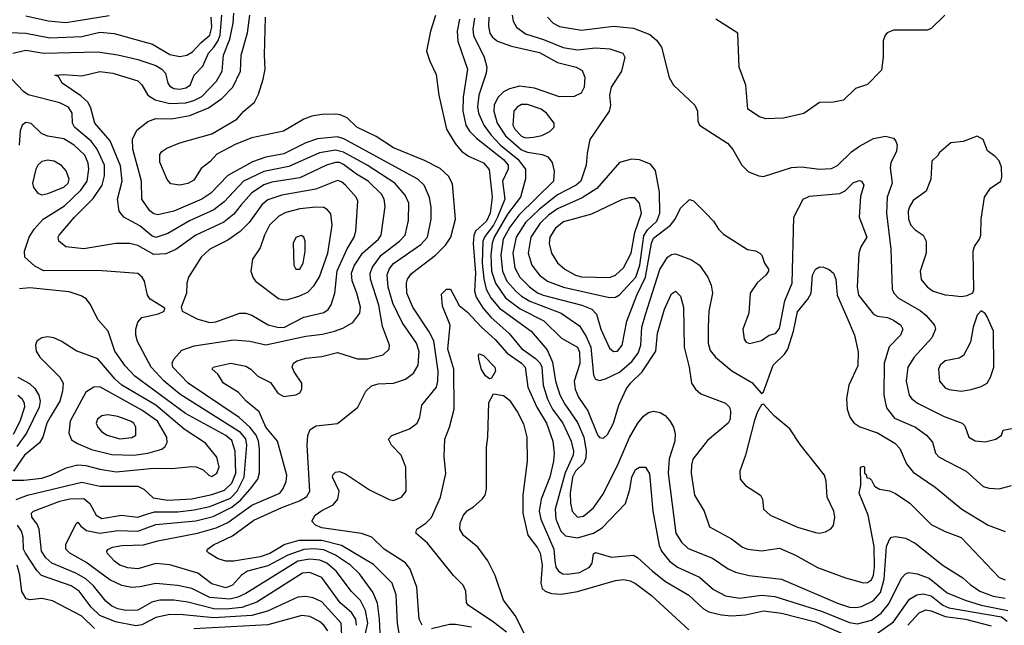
# Model space of a CAD drawing. Extents: x 997026 to 1115308, y 536381 to 619039.
# Tile 366 of 484: x 1045884 to 1050810, y 596025 to 599052. Entities that reach past the tile are written whole.
import ezdxf

# ---------------------------------------------------------------- set-up
doc = ezdxf.new("R2010")
doc.units = 0

msp = doc.modelspace()

# ---------------------------------------------------------------- linework, layer by layer
at = {"layer": '0CON20XD'}
for points in [[(1045835, 598988.7), (1045915, 598984), (1046035, 598961.3), (1046195, 598968.8), (1046285, 598989.8), (1046356.9, 598983.1), (1046549.4, 598929.4), (1046635, 598877.5), (1046685, 598868.9), (1046720.8, 598875), (1046748.7, 598891.3), (1046791.5, 598938.5), (1046835, 598974.7), (1046845.4, 599015), (1046842.3, 599065)], [(1045849.4, 598885), (1045915, 598899.8), (1046005, 598884.8), (1046275, 598891.1), (1046375, 598877.1), (1046475, 598853.1), (1046565, 598823.3), (1046594.6, 598805), (1046612.9, 598785), (1046625.5, 598735), (1046635, 598719.4), (1046655, 598708.9), (1046685, 598705.4), (1046715, 598711.5), (1046736.9, 598725), (1046757.8, 598775), (1046800.4, 598819.6), (1046829.2, 598885), (1046854.9, 598915.1), (1046876.2, 598945), (1046887.7, 598975), (1046894.9, 599074.9)], [(1045915, 599071), (1046026.4, 599046.4), (1046115, 599038.3), (1046332.7, 599072.7)], [(1047688.9, 595955), (1047684.5, 596055), (1047673.5, 596135), (1047651.1, 596191.1), (1047585, 596282.3), (1047538.8, 596325), (1047464.9, 596374.9), (1047405, 596402.4), (1047355, 596407.2), (1047305, 596403.9), (1047225.9, 596375), (1047125, 596322.8), (1047023.5, 596295), (1046994.1, 596275.9), (1046949.2, 596225), (1046915, 596212.6), (1046845, 596231.8), (1046775.6, 596285.6), (1046635, 596327.8), (1046565, 596334.6), (1046475, 596307.8), (1046425, 596312.8), (1046385.8, 596325), (1046358.9, 596345), (1046322.5, 596385), (1046319.5, 596395), (1046326, 596404), (1046348.6, 596415), (1046395, 596424.4), (1046503.1, 596426.9), (1046575, 596447.6), (1046774.3, 596485.7), (1046868, 596512), (1046925, 596538.1), (1047045, 596625.2), (1047185.4, 596685), (1047201.2, 596705), (1047217, 596743), (1047220, 596775), (1047174.7, 596944.7), (1047115, 597014.6), (1047081.6, 597091.6), (1047018.1, 597145), (1046978.2, 597188.2), (1046904.7, 597234.7), (1046875, 597280), (1046846.7, 597305), (1046852.5, 597315), (1046865, 597319.2), (1046940, 597335), (1047015, 597320.6), (1047040, 597305), (1047075, 597270), (1047138.3, 597238.3), (1047175.6, 597185.6), (1047205, 597169.2), (1047265, 597177.5), (1047285, 597186.7), (1047296.2, 597205), (1047296, 597235), (1047257.5, 597292.5), (1047247.1, 597315), (1047254, 597335), (1047273, 597347), (1047315, 597359.5), (1047395, 597369.2), (1047475, 597388.5), (1047575, 597356.4), (1047625, 597356.4), (1047703.1, 597376.9), (1047732.5, 597405), (1047734.3, 597425), (1047699.2, 597519.2), (1047681.6, 597625), (1047639, 597755), (1047637.7, 597785), (1047648.6, 597815), (1047691.9, 597875), (1047784.7, 597945), (1047812.8, 597975), (1047829.1, 598049.1), (1047830.3, 598135), (1047813.3, 598175), (1047761.8, 598235), (1047622, 598325), (1047505, 598390.4), (1047465, 598400.5), (1047383.5, 598386.5), (1047231.3, 598318.7), (1047105, 598292.9), (1047004.7, 598245), (1046908, 598142), (1046855, 598101.9), (1046733.5, 598046.5), (1046625, 597983.7), (1046565, 597962.9), (1046545, 597972.3), (1046485, 598021.9), (1046405.6, 598065), (1046381.1, 598095), (1046373.4, 598155), (1046397.7, 598245), (1046388.8, 598321.2), (1046336.2, 598446.2), (1046259.4, 598535), (1046240.3, 598610.3), (1046227.4, 598637.4), (1046190.7, 598670.7), (1046096.2, 598735), (1046078.3, 598768.3), (1046060, 598775), (1046105, 598778.8), (1046195, 598772.2), (1046285, 598793.8), (1046350, 598785), (1046475, 598746.7), (1046495, 598727.3), (1046525.6, 598675.6), (1046562.3, 598652.3), (1046635, 598632.6), (1046715, 598636.4), (1046755, 598647.5), (1046795, 598667.8), (1046869.3, 598745), (1046897.5, 598795), (1046904.3, 598875), (1046935.6, 598954.4), (1046952.7, 599035), (1046956, 599085)], [(1047784.8, 595974.8), (1047774.3, 596035), (1047767.4, 596177.4), (1047747.2, 596235), (1047655, 596329.5), (1047494, 596424), (1047395, 596448.1), (1047281.5, 596448.5), (1047210.6, 596429.4), (1047135, 596383.4), (1047087.1, 596367.1), (1046955.9, 596345.9), (1046915, 596345.5), (1046877.5, 596357.5), (1046830, 596385), (1046821.1, 596395), (1046823.3, 596405), (1046853.5, 596426.5), (1046948.1, 596471.9), (1047055, 596551), (1047195, 596614.1), (1047283.5, 596646.5), (1047320.9, 596669.1), (1047336.5, 596695), (1047321.7, 596925), (1047325.7, 596974.3), (1047336.9, 597003.1), (1047367.9, 597022.1), (1047475, 597034), (1047575.4, 597115), (1047615.3, 597194.7), (1047645, 597221.8), (1047678.4, 597231.6), (1047755, 597234.7), (1047815, 597255.4), (1047855, 597285.6), (1047877.3, 597325), (1047883.1, 597393.1), (1047868.9, 597435), (1047798.5, 597538.5), (1047751.5, 597635), (1047727.8, 597715), (1047723, 597777), (1047732.6, 597805), (1047755, 597833.7), (1047891.1, 597928.9), (1047924.2, 597965), (1047942.5, 598055), (1047942.5, 598115), (1047935, 598163.8), (1047907.3, 598225), (1047875.7, 598255.7), (1047505.9, 598455.9), (1047475, 598466.7), (1047373.7, 598456.3), (1047315, 598436.5), (1047205, 598381.5), (1047115, 598364.8), (1047048.6, 598341.4), (1046926, 598274), (1046840.3, 598185), (1046796.2, 598155), (1046654.7, 598094.7), (1046575, 598076.4), (1046555, 598081.2), (1046535, 598096.7), (1046495.3, 598155), (1046492.9, 598245), (1046450.2, 598405), (1046448.7, 598455), (1046469.9, 598500.1), (1046526.1, 598543.9), (1046565, 598557.4), (1046643.5, 598556.5), (1046735, 598572.4), (1046828.3, 598611.7), (1046895, 598657.4), (1046950, 598715), (1046988.1, 598795), (1046992.5, 598875), (1047024.2, 598985.8), (1047035.2, 599075.2)], [(1047897.8, 596025), (1047882.9, 596055), (1047870.4, 596215), (1047838.2, 596305), (1047815, 596336.5), (1047706.9, 596405), (1047646.1, 596466.1), (1047595, 596484.4), (1047395, 596512.3), (1047363.8, 596525), (1047346.2, 596545), (1047362.5, 596575), (1047395, 596599.1), (1047453, 596627), (1047475.8, 596655), (1047482.5, 596695), (1047449.2, 596765), (1047451.7, 596778.3), (1047465, 596791.2), (1047485, 596794), (1047515, 596782), (1047635, 596702), (1047733.2, 596653.2), (1047755, 596648), (1047793.8, 596665), (1047818, 596695), (1047815.8, 596815), (1047791.9, 596875), (1047745, 596926), (1047728.8, 596955), (1047745.6, 596974.4), (1047835, 597006.4), (1047873.3, 597035), (1047885.4, 597064.6), (1047895.5, 597125), (1047968.9, 597215), (1047976.7, 597245), (1047978.1, 597295), (1047956.2, 597446.2), (1047932.6, 597492.6), (1047851.1, 597615), (1047821.1, 597685), (1047819.3, 597735), (1047824.7, 597755.3), (1047845, 597783.6), (1047964.4, 597875.6), (1048014.4, 597925.6), (1048040.9, 597965), (1048063.8, 598055), (1048049.1, 598230.9), (1048029.3, 598269.3), (1047988.2, 598308.2), (1047909.1, 598349.1), (1047755, 598412.4), (1047668, 598468), (1047571.4, 598515), (1047522.2, 598562.2), (1047487.3, 598577.3), (1047465, 598580), (1047395, 598578.9), (1047345, 598569.2), (1047305, 598554.2), (1047203.8, 598495), (1047045, 598460.8), (1046965, 598430), (1046870.4, 598379.6), (1046835, 598342), (1046791.7, 598308.3), (1046755, 598250.8), (1046725, 598233.1), (1046685, 598225.5), (1046641.1, 598231.1), (1046622.8, 598252.8), (1046585, 598340), (1046585, 598377.5), (1046596.1, 598393.9), (1046620.3, 598409.7), (1046685, 598436.7), (1046845, 598480.8), (1046970, 598555), (1047006.2, 598595), (1047059.7, 598640.3), (1047079.6, 598680.4), (1047102.7, 598755), (1047112.5, 598805), (1047108.2, 598875), (1047113.2, 599065)], [(1047965, 599072.5), (1047939.2, 598995), (1047920, 598895), (1047936, 598845), (1047968.3, 598778.3), (1047981.1, 598675), (1048020, 598505), (1048063.4, 598433.4), (1048094.4, 598395), (1048130.2, 598370.2), (1048205, 598337.1), (1048233.7, 598303.7), (1048247.3, 598165), (1048237.4, 598085), (1048219.3, 598045), (1048165.4, 597994.6), (1048156.7, 597973.3), (1048153.6, 597933.6), (1048164.7, 597785), (1048159.7, 597695), (1048167.8, 597665), (1048201.1, 597611.1), (1048240.7, 597565), (1048332.9, 597482.9), (1048395, 597408.2), (1048465, 597358.5), (1048487.7, 597335), (1048496.4, 597315), (1048503.4, 597225), (1048525.5, 597155), (1048550.2, 597105), (1048601, 597035), (1048642.6, 596945), (1048654.8, 596895), (1048653.9, 596875), (1048612.8, 596787.2), (1048562.8, 596605), (1048566.8, 596555), (1048591.6, 596495), (1048615, 596471.6), (1048675, 596462.4), (1048755, 596486.3), (1048798, 596512), (1048915.4, 596634.6), (1048936.7, 596703.3), (1048946.2, 596765), (1048965, 596804.2), (1048985, 596816), (1049015, 596816.2), (1049035, 596782.5), (1049051.1, 596595), (1049083.2, 596423.2), (1049094.6, 596395), (1049135.2, 596345.2), (1049174.8, 596314.8), (1049284.8, 596264.8), (1049355, 596204.6), (1049415, 596172.9), (1049485, 596161.1), (1049595, 596174.8), (1049661.5, 596168.5), (1049895, 596095.2), (1050035, 596039.8), (1050075, 596031.9), (1050145, 596050), (1050194, 596086), (1050230.1, 596129.9), (1050297.8, 596262.2), (1050315, 596281.5), (1050331.7, 596288.3), (1050375, 596282.9), (1050435, 596260.7), (1050525, 596187.6), (1050615, 596150.8), (1050695, 596125.1), (1050828.2, 596098.2)], [(1048084.4, 599055), (1048072.8, 598995), (1048077, 598945), (1048124.7, 598805), (1048102.2, 598665), (1048102, 598595), (1048116.6, 598525), (1048135.1, 598495.1), (1048169.4, 598459.4), (1048305, 598353.2), (1048327.9, 598325), (1048327.6, 598305), (1048299.8, 598245), (1048311.6, 598155), (1048274.8, 598065.2), (1048255.1, 598024.9), (1048210.9, 597969.1), (1048201.6, 597945), (1048198, 597835), (1048206, 597756), (1048218.2, 597705), (1048241.9, 597661.9), (1048285, 597609.6), (1048442.7, 597495), (1048522.7, 597402.7), (1048550.1, 597340.1), (1048564.2, 597245), (1048586.4, 597176.4), (1048610.7, 597130.7), (1048675, 597038.7), (1048706.6, 596965), (1048717.7, 596897.7), (1048717.3, 596862.7), (1048706.4, 596835), (1048665.4, 596795), (1048649.5, 596765), (1048638.5, 596685), (1048640.2, 596635), (1048648, 596595), (1048675, 596564.7), (1048705, 596570), (1048755, 596612.3), (1048801.9, 596678.1), (1048875, 596823.5), (1048935.5, 596964.5), (1048976.7, 597035), (1049005, 597070), (1049030.5, 597089.5), (1049055, 597095.3), (1049088.9, 597088.9), (1049113.6, 597073.6), (1049136.5, 597046.5), (1049154.5, 597015), (1049163.3, 596983.3), (1049161.6, 596945), (1049133.2, 596856.8), (1049129.1, 596785), (1049167.4, 596485), (1049195, 596440.8), (1049229.2, 596409.2), (1049349.7, 596360.3), (1049427.9, 596307.9), (1049465, 596290.3), (1049533.4, 596273.4), (1049695, 596255.3), (1049975, 596135.7), (1050035, 596116.1), (1050066.7, 596113.3), (1050095, 596119.3), (1050153.3, 596146.7), (1050190.8, 596189.2), (1050209.7, 596255), (1050220.9, 596419.1), (1050235.6, 596454.4), (1050245.3, 596464.7), (1050265, 596468.9), (1050315, 596460), (1050364.5, 596435), (1050505, 596324.6), (1050602.8, 596262.8), (1050639.6, 596229.6)], [(1048159.5, 599060.5), (1048151.1, 599005), (1048153.9, 598973.9), (1048207.3, 598865), (1048221.5, 598815), (1048217.5, 598785), (1048181.1, 598675), (1048174.2, 598615.8), (1048178.8, 598585), (1048205.6, 598525), (1048243.8, 598475), (1048289.6, 598425), (1048375.9, 598355), (1048415.4, 598305), (1048414, 598256), (1048389.8, 598165), (1048325, 598079.8), (1048257.5, 597965), (1048247.8, 597935), (1048241.3, 597875), (1048245.1, 597795), (1048264.7, 597734.7), (1048315, 597662.3), (1048387.5, 597607.5), (1048506.9, 597546.9), (1048595, 597460), (1048675.2, 597415), (1048685, 597390), (1048685.8, 597334.2), (1048658.1, 597245), (1048662.5, 597205), (1048680.3, 597165), (1048726.8, 597096.8), (1048775, 596977.5), (1048785, 596964.2), (1048805, 596960), (1048825, 596978), (1048855.5, 597035), (1048881.2, 597125), (1048918.2, 597205), (1048940, 597235), (1048998.8, 597291.2), (1049066.4, 597395), (1049075.5, 597485.5), (1049110.3, 597605), (1049145, 597682.5), (1049165.5, 597695.5), (1049189.8, 597669.8), (1049205.4, 597615.4), (1049209.1, 597415), (1049234.3, 597315), (1049245.6, 597235), (1049264.6, 597204.6), (1049291.7, 597181.7), (1049416, 597135), (1049435.5, 597115.5), (1049440, 597095), (1049438.6, 597055), (1049428.6, 597035), (1049325, 596949.4), (1049252.5, 596855), (1049244.7, 596825.3), (1049243.8, 596785), (1049259.4, 596675), (1049308.6, 596595), (1049335, 596516.7), (1049445, 596456.7), (1049500, 596415), (1049527.5, 596405), (1049595, 596397.3), (1049685, 596410), (1049765, 596375.5), (1049875, 596314.5), (1050015, 596261.9), (1050105, 596236.7), (1050125, 596238.5), (1050145, 596251.9), (1050155, 596276.2), (1050160, 596315), (1050158.5, 596418.5), (1050129.2, 596575), (1050083.8, 596685), (1050092.5, 596725), (1050090, 596815), (1050105, 596820), (1050110, 596815), (1050110, 596785), (1050118.3, 596778.3), (1050121.7, 596761.7), (1050135, 596760), (1050145, 596750), (1050160.7, 596720.7), (1050185.9, 596705.9), (1050235, 596697.8), (1050265, 596684.4), (1050337.1, 596635), (1050445, 596529.5), (1050514, 596494), (1050593.8, 596463.8), (1050785, 596264.5), (1050815, 596252.1)], [(1048231.3, 599065), (1048229.1, 599019.1), (1048237.1, 598985), (1048248.9, 598965), (1048275.2, 598945.2), (1048345, 598919.8), (1048485, 598887.6), (1048575, 598837.5), (1048667.5, 598815), (1048698.7, 598798.7), (1048712, 598765), (1048708.1, 598715), (1048693.8, 598685), (1048658.9, 598668.9), (1048585, 598666.3), (1048460.5, 598710.5), (1048385, 598719.4), (1048335, 598706.8), (1048305, 598692.2), (1048276.8, 598663.2), (1048258.4, 598625), (1048255.7, 598595), (1048273.4, 598535), (1048315, 598471.7), (1048395, 598401), (1048425, 598390.2), (1048498.3, 598378.3), (1048526.4, 598366.4), (1048548.7, 598338.7), (1048558.8, 598295), (1048555.3, 598245), (1048381.4, 598075), (1048336.9, 598015), (1048302.8, 597955), (1048291.8, 597875), (1048299.9, 597795), (1048322.1, 597745), (1048365.7, 597695.7), (1048395, 597669.5), (1048435.7, 597645.7), (1048593.6, 597585), (1048685, 597522.4), (1048718.8, 597468.8), (1048740.9, 597415), (1048755.7, 597275.7), (1048765, 597255.7), (1048785, 597248.5), (1048815, 597256.7), (1048885, 597290.2), (1048946.4, 597343.6), (1048977.7, 597385), (1048991.1, 597425), (1048997.4, 597515), (1049015, 597578.9), (1049086.9, 597803.1), (1049125, 597864.6), (1049145, 597878.8), (1049165, 597882.1), (1049245, 597851.1), (1049284.8, 597824.8), (1049327.3, 597765), (1049342.9, 597725), (1049349.6, 597685), (1049331.5, 597595), (1049327.8, 597515), (1049329.1, 597435), (1049339.4, 597399.4), (1049365.2, 597365.2), (1049447.6, 597297.6), (1049547.8, 597237.8), (1049595, 597183.8), (1049605, 597191.2), (1049654.3, 597325), (1049710.2, 597379.8), (1049727.5, 597405), (1049755.1, 597494.9), (1049775, 597591.5), (1049828, 597655), (1049843.3, 597685), (1049851, 597775), (1049865, 597805.9), (1049885, 597817.4), (1049905, 597815.8), (1049933.7, 597803.7), (1049956.2, 597785), (1049967.6, 597755), (1049973.6, 597675), (1050021.8, 597565), (1050061.1, 597475), (1050078.9, 597391.1), (1050077.3, 597322.7), (1050031.5, 597225), (1050021.1, 597158.9), (1050023.5, 597105), (1050037.5, 597065), (1050057.1, 597037.1), (1050087.2, 597017.2), (1050175, 596986.8), (1050262.7, 596935), (1050288.1, 596908.1), (1050321.3, 596831.3), (1050355, 596789.6), (1050465, 596716.2), (1050596.9, 596605), (1050729.2, 596525), (1050815, 596493.1)], [(1048348.8, 599075), (1048352.9, 599045), (1048369.5, 599015), (1048415, 598981.2), (1048505, 598953), (1048602.8, 598912.8), (1048675, 598901.9), (1048765, 598910.7), (1048836.8, 598906.8), (1048901.2, 598885), (1048912.5, 598865), (1048895.6, 598795), (1048842.9, 598715), (1048835.5, 598675), (1048840.5, 598625), (1048833.5, 598595), (1048737.1, 598452.9), (1048722.5, 598385), (1048717.8, 598325), (1048691.6, 598245), (1048668.9, 598225), (1048574, 598176), (1048484.2, 598105.8), (1048415, 598038.5), (1048367.7, 597965), (1048351.8, 597885), (1048362, 597812), (1048385.6, 597765), (1048435, 597716.9), (1048475, 597687.5), (1048503.6, 597675), (1048695.9, 597625.9), (1048746.2, 597605), (1048769.6, 597579.6), (1048791.5, 597505), (1048835, 597410), (1048855, 597393.8), (1048875, 597395.5), (1048898.9, 597425), (1048920.9, 597545), (1048972.4, 597675), (1049015.7, 597764.3), (1049044.6, 597935.4), (1049055, 597959.7), (1049140, 598025), (1049163.6, 598055), (1049190.8, 598109.2), (1049235, 598152.5), (1049255, 598146.7), (1049315, 598086.7), (1049354.5, 598044.5), (1049380, 598005), (1049405, 597980), (1049525, 597904), (1049565, 597896), (1049586.7, 597885), (1049596.7, 597875), (1049610, 597835), (1049630, 597805), (1049630, 597795), (1049616.7, 597775), (1049573, 597737), (1049538.1, 597685), (1049531.4, 597585), (1049502, 597505), (1049508, 597455), (1049519.5, 597439.5), (1049535, 597434), (1049595, 597448.8), (1049634.4, 597475.6), (1049665, 597483.1), (1049685, 597509.2), (1049712.4, 597647.6), (1049749.2, 597735), (1049758, 598065), (1049804, 598155), (1049835, 598169.4), (1049987.2, 598182.8), (1050013.6, 598196.4), (1050055, 598237.5), (1050085, 598248), (1050095.8, 598245.8), (1050108, 598225), (1050091.1, 598168.9), (1050084.4, 598064.4), (1050122.5, 597965), (1050092.8, 597917.2), (1050082.5, 597885), (1050074.6, 597715), (1050080.8, 597675), (1050155, 597580.5), (1050175, 597570), (1050225, 597562.9), (1050255, 597550.8), (1050291.9, 597525), (1050303.1, 597505), (1050290, 597475), (1050233.6, 597416.4), (1050209.6, 597335), (1050207.9, 597175), (1050221.3, 597111.3), (1050260.4, 597060.4), (1050366.1, 597016.1), (1050420.5, 596975), (1050450.3, 596940.3), (1050466, 596885), (1050484, 596865), (1050620, 596795), (1050705, 596719.4), (1050735, 596710), (1050785, 596707.1), (1050846.8, 596723.2)], [(1048525.4, 599065), (1048553.6, 599035), (1048585, 599018.2), (1048695, 599000.3), (1048855, 599020), (1048955, 599009.8), (1049037.5, 598977.5), (1049070.5, 598950.5), (1049095.6, 598914.4), (1049132.8, 598762.8), (1049155.5, 598725.5), (1049261.4, 598625), (1049275.8, 598595), (1049277.5, 598545), (1049285.7, 598525), (1049425, 598434.5), (1049452.6, 598402.6), (1049496.7, 598325), (1049530.9, 598290.9), (1049581.5, 598271.5), (1049605, 598268.8), (1049745.9, 598314.1), (1049795, 598315.9), (1049885, 598304.2), (1049945, 598308.9), (1049975, 598323.4), (1050045, 598391.6), (1050085, 598419.1), (1050155, 598457.5), (1050215, 598470.3), (1050255, 598459.2), (1050267.9, 598445), (1050274.7, 598425), (1050270.8, 598395), (1050242.6, 598337.4), (1050238.3, 598311.7), (1050249.1, 598235), (1050224.8, 598165), (1050220.2, 598085), (1050242.8, 597905), (1050249.7, 597705), (1050257.8, 597685), (1050280.6, 597660.6), (1050388.5, 597598.5), (1050417.1, 597575), (1050461.5, 597525), (1050465.5, 597505), (1050447.4, 597462.6), (1050358.5, 597365), (1050328, 597315), (1050318.6, 597245), (1050334.8, 597174.8), (1050346.9, 597156.9), (1050375.7, 597135), (1050509.5, 597069.5), (1050600, 597035), (1050612.7, 597022.7), (1050632.5, 596965), (1050665, 596946.9), (1050715, 596941.5), (1050767.5, 596955), (1050796.7, 596975), (1050805, 597000), (1050865, 597012)], [(1050512.5, 599075), (1050445, 599007.5), (1050425, 599000), (1050255, 599000), (1050224.1, 598985.9), (1050213.3, 598975), (1050203.9, 598946.1), (1050203.3, 598865), (1050195, 598800), (1050125, 598727.5), (1050065, 598707.5), (1050005, 598650), (1049955, 598640), (1049885, 598637.5), (1049807.3, 598582.7), (1049705, 598560), (1049616.4, 598556.4), (1049585, 598566.2), (1049526.7, 598605), (1049516.7, 598725), (1049483.8, 598815), (1049477.5, 598985), (1049367.5, 599055)], [(1046993, 598127), (1046955, 598080.3), (1046905, 598040.7), (1046765, 597974.8), (1046665, 597904.2), (1046615, 597882.3), (1046555, 597878.9), (1046475, 597924.1), (1046435, 597932.7), (1046365, 597932.7), (1046205, 597906.3), (1046115, 597916.9), (1046079.6, 597945), (1046076.9, 597965), (1046081.8, 597975), (1046158.2, 598065), (1046251.6, 598158.4), (1046297.6, 598225), (1046307.9, 598272.1), (1046308.3, 598325), (1046272.3, 598405), (1046242.5, 598445), (1046158.4, 598515), (1046149.2, 598535), (1046147.5, 598585), (1046128, 598615), (1046085, 598636.7), (1045927, 598677), (1045902.8, 598692.8), (1045844.8, 598754.8)], [(1048415, 598462.3), (1048455, 598464.3), (1048497.1, 598472.9), (1048536.8, 598493.2), (1048558.9, 598515), (1048558.9, 598535), (1048520.5, 598585), (1048493.3, 598605), (1048425, 598628.2), (1048395, 598628.2), (1048372.5, 598615), (1048357.1, 598595), (1048351.5, 598525), (1048361.7, 598505), (1048395, 598469.8), (1048415, 598462.3)], [(1047568.8, 596025), (1047566.5, 596055), (1047545, 596088.8), (1047487.4, 596137.4), (1047395, 596264.7), (1047335, 596289.7), (1047298.6, 596285), (1047069.9, 596140.1), (1046996.1, 596113.9), (1046915.8, 596105.8), (1046855, 596108), (1046725, 596140.5), (1046655, 596150.4), (1046585, 596150.4), (1046545, 596140), (1046475, 596100), (1046415, 596099.5), (1046375, 596107.2), (1046345, 596121), (1046315.4, 596145), (1046252.8, 596222.8), (1046215, 596257.1), (1046165.4, 596285), (1046045, 596335.8), (1046015, 596362.8), (1045993, 596395), (1045981.1, 596505), (1045970.9, 596530.9), (1045945.6, 596565), (1045942.9, 596585), (1045954, 596595), (1046085, 596645.2), (1046135, 596657.5), (1046205, 596658.7), (1046234.6, 596634.6), (1046267.6, 596575), (1046295, 596559.1), (1046394.2, 596575.8), (1046475, 596564.8), (1046525, 596582.4), (1046558.6, 596591.4), (1046675, 596592), (1046757.6, 596602.4), (1046835, 596619.6), (1046939.2, 596660.8), (1046971.9, 596695), (1047007.2, 596765), (1047020.5, 596925), (1047016.4, 596956.4), (1046988.5, 596988.5), (1046685, 597180.8), (1046606.7, 597245), (1046542, 597315), (1046472.9, 597442.9), (1046464.7, 597474.7), (1046465.4, 597505), (1046475, 597540), (1046495, 597564.2), (1046578.9, 597581.1), (1046607.5, 597595), (1046610.7, 597610.7), (1046536.2, 597655), (1046524.2, 597675), (1046509.2, 597745), (1046497.5, 597765), (1046475, 597783.1), (1046275, 597799.1), (1046005, 597797.2), (1045959.3, 597819.3), (1045909.4, 597865), (1045907.5, 597895), (1045932.1, 597965), (1045956.2, 598005), (1046002.1, 598055), (1046108, 598122), (1046190.4, 598199.6), (1046222.3, 598245), (1046230.6, 598305), (1046227.5, 598335), (1046209.6, 598375), (1046157.3, 598425), (1046105, 598456.7), (1046025, 598470), (1045995, 598480.9), (1045942.4, 598532.4), (1045915, 598538.5), (1045895.9, 598524.1), (1045887.3, 598497.3), (1045880.8, 598425)], [(1050595, 597669.2), (1050625, 597673.8), (1050653, 597687), (1050658.3, 597701.7), (1050654.3, 597895.7), (1050660.9, 597919.1), (1050685.8, 597955), (1050692.5, 597975), (1050694.3, 598055), (1050711.5, 598165), (1050740.4, 598209.6), (1050793.3, 598245), (1050797.3, 598265), (1050796, 598315), (1050785, 598346.2), (1050765, 598368.8), (1050726.1, 598396.1), (1050705, 598452.5), (1050675, 598470), (1050605, 598443.3), (1050543, 598437), (1050483.6, 598386.4), (1050480, 598375), (1050447.5, 598345), (1050442, 598255), (1050418.8, 598195), (1050355, 598148), (1050335, 598116.2), (1050329.5, 598095), (1050330, 598055), (1050342.5, 598025), (1050365, 598001.4), (1050404, 597975), (1050420, 597945), (1050418.8, 597885), (1050388.6, 597795), (1050393.6, 597753.6), (1050425, 597716), (1050453.8, 597695), (1050515, 597676.7), (1050553.2, 597673.2), (1050595, 597669.2)], [(1045995, 598176.5), (1046025, 598182.5), (1046105, 598215.3), (1046126.9, 598235), (1046131.9, 598255), (1046116.2, 598296.2), (1046093.6, 598323.6), (1046056, 598345), (1046025, 598350.4), (1045995, 598343.1), (1045975.7, 598324.3), (1045965.3, 598304.7), (1045947.9, 598235), (1045953.2, 598213.2), (1045975, 598184.3), (1045995, 598176.5)], [(1048835, 597663.8), (1048865, 597664.7), (1048885, 597677.2), (1048966.5, 597765), (1048986.4, 597825), (1049007.5, 597972.5), (1049025, 598001.4), (1049072.3, 598045), (1049087, 598085), (1049085, 598190), (1049065, 598298.8), (1049039.8, 598329.8), (1048985, 598352.2), (1048945, 598355.5), (1048885, 598337.5), (1048772.4, 598207.6), (1048699, 598161), (1048575, 598106.8), (1048529.6, 598075), (1048487.8, 598035), (1048441.3, 597965), (1048427.7, 597885), (1048447.2, 597825), (1048485.2, 597775.2), (1048525.5, 597745.5), (1048605, 597715.9), (1048835, 597663.8)], [(1047600.5, 595925), (1047625.9, 596035), (1047615, 596098.5), (1047589.2, 596149.2), (1047543.9, 596193.9), (1047466.7, 596295), (1047420.5, 596335), (1047385, 596350.1), (1047336.3, 596356.3), (1047275, 596345.7), (1047015, 596183.3), (1046975.1, 596164.9), (1046935, 596155.4), (1046835, 596163.5), (1046745, 596208.3), (1046674.5, 596224.5), (1046565, 596233.9), (1046485, 596216.8), (1046445, 596214.7), (1046395, 596224.7), (1046335, 596252.6), (1046215, 596339.8), (1046134.6, 596385), (1046114.6, 596405), (1046115, 596428.8), (1046165, 596530), (1046175, 596540), (1046190, 596520), (1046218.7, 596498.7), (1046284.8, 596484.8), (1046375, 596498.8), (1046475, 596495.5), (1046565, 596528.4), (1046765, 596546.4), (1046851.5, 596568.5), (1046945, 596614.9), (1046989.6, 596650.4), (1047037.1, 596705), (1047075.3, 596755), (1047083.4, 596786.6), (1047083.3, 596906.7), (1047079, 596945), (1047068.1, 596975), (1047035.9, 597015.9), (1046983, 597063), (1046727.6, 597235), (1046650.9, 597315), (1046647.3, 597335), (1046655, 597355.7), (1046695, 597400.9), (1046757.7, 597422.3), (1046955, 597451.5), (1047034.8, 597444.8), (1047115, 597426.2), (1047315, 597470.8), (1047399.3, 597480.7), (1047460, 597495), (1047500.6, 597509.4), (1047551.1, 597538.9), (1047585.9, 597585), (1047589.2, 597615), (1047571.7, 597685), (1047547.1, 597747.1), (1047544.4, 597785), (1047558.1, 597821.9), (1047600, 597885), (1047679.4, 597955), (1047692.8, 597975), (1047712.4, 598117.6), (1047708.4, 598155), (1047695, 598180.8), (1047628, 598245), (1047569.3, 598279.3), (1047505, 598327.8), (1047485, 598337.5), (1047465, 598338.6), (1047418.5, 598325), (1047285, 598262), (1047145, 598239.3), (1047105, 598227.1), (1047044.2, 598185), (1046993, 598127)], [(1047205, 597514.3), (1047305, 597565.9), (1047405, 597588), (1047427.1, 597602.9), (1047442.8, 597627.2), (1047460.3, 597685), (1047472.9, 597797.1), (1047523, 597907), (1047558.4, 597965), (1047565.3, 597995), (1047575.4, 598145), (1047566.9, 598165), (1047514.6, 598225), (1047495, 598242), (1047475, 598247.5), (1047365.5, 598204.5), (1047195.8, 598174.2), (1047125, 598152.1), (1047095, 598125.9), (1047032, 598038), (1046986.8, 597993.2), (1046925, 597949.7), (1046835.2, 597904.8), (1046792.2, 597865), (1046728, 597765), (1046720, 597735), (1046718.8, 597685), (1046692.5, 597615), (1046697.5, 597595), (1046775.6, 597555.6), (1046835, 597538.1), (1046865, 597542.2), (1046985, 597584.5), (1047015, 597585.5), (1047045, 597574.5), (1047127.3, 597527.3), (1047174.8, 597514.8), (1047205, 597514.3)], [(1048835, 597763.2), (1048865.2, 597774.8), (1048905, 597812.1), (1048944.2, 597885), (1048962.2, 597987.8), (1048994.6, 598085), (1048984.6, 598134.6), (1048961.3, 598161.3), (1048935, 598161.9), (1048895, 598152.2), (1048745, 598080), (1048605, 598042.5), (1048565, 598010), (1048535.8, 597965), (1048532.7, 597932.7), (1048544.3, 597884.3), (1048575, 597837.5), (1048612.2, 597805), (1048665, 597775.3), (1048695, 597766.2), (1048835, 597763.2)], [(1047205, 597651.3), (1047225, 597654.1), (1047280.5, 597669.5), (1047325, 597690.9), (1047357.1, 597722.9), (1047383.9, 597766.1), (1047425.7, 597885), (1047448.3, 598025), (1047441.2, 598081.2), (1047425, 598102.3), (1047405, 598113.6), (1047365.7, 598115.7), (1047285, 598107), (1047215, 598087.9), (1047180.5, 598069.5), (1047134.7, 598025), (1047108.7, 597975), (1047087.5, 597912.5), (1047049.2, 597855), (1047041.1, 597795), (1047050, 597765), (1047064.4, 597745), (1047179.1, 597659.1), (1047205, 597651.3)], [(1047285, 597804.3), (1047302.9, 597835), (1047313.1, 597895), (1047312.9, 597945), (1047305.8, 597965), (1047292.7, 597972.7), (1047265, 597964), (1047253.1, 597935), (1047255.8, 597825.8), (1047265.9, 597805.9), (1047285, 597804.3)], [(1045866.9, 596653.1), (1045923.9, 596676.1), (1046195, 596741), (1046285, 596720.6), (1046475, 596720.2), (1046505, 596705.3), (1046552.2, 596662.2), (1046625, 596650.6), (1046745, 596656.5), (1046845, 596678.8), (1046909.5, 596700.5), (1046945, 596735.6), (1046964.9, 596785), (1046962.2, 596895), (1046945, 596948.8), (1046915, 596973.4), (1046714.2, 597084.2), (1046460.1, 597270.1), (1046411.6, 597321.6), (1046360.8, 597395), (1046327.5, 597495), (1046275, 597554.3), (1046238.5, 597628.5), (1046216.5, 597656.5), (1046192.4, 597672.4), (1046131.8, 597691.8), (1045935, 597712.4), (1045882.9, 597707.1)], [(1048320.5, 595990.5), (1048255, 596040), (1048128.1, 596125), (1048119.7, 596139.7), (1048116.7, 596195), (1048102.9, 596225), (1048055, 596273.1), (1047924.8, 596434.8), (1047865.7, 596485), (1047871.4, 596505), (1047915.3, 596534.7), (1047945, 596564.4), (1047989.2, 596665), (1048016.1, 596783.9), (1048008, 596868), (1048011.8, 596955), (1048035.3, 597014.7), (1048057.3, 597105), (1048055.8, 597305), (1048026.2, 597405), (1048037.5, 597525), (1047999.7, 597619.7), (1047995, 597680), (1048020, 597705), (1048040, 597705), (1048083.4, 597623.4), (1048125, 597590.4), (1048194.9, 597514.9), (1048263.4, 597453.4), (1048322.3, 597385), (1048394.7, 597335), (1048413.3, 597315), (1048426.5, 597215), (1048470.8, 597115), (1048519.3, 597035), (1048551.7, 596945), (1048558.6, 596885), (1048554.7, 596845), (1048535.7, 596765), (1048493.9, 596655), (1048482.9, 596595), (1048491.6, 596555), (1048555.9, 596405), (1048562.2, 596347.8), (1048566.7, 596315), (1048579.5, 596295), (1048601.6, 596281.6), (1048625, 596280.2), (1048685, 596289), (1048735.2, 596314.8), (1048748.9, 596335), (1048755, 596382.5), (1048765, 596388.6), (1048845.8, 596365.8), (1048955, 596375.4), (1048975, 596364.7), (1049049.3, 596295), (1049115, 596243.7), (1049232.1, 596175), (1049305, 596107.6), (1049332.4, 596092.4), (1049395, 596077.3), (1049445, 596072.8), (1049515, 596076.7), (1049605, 596096.7), (1049694.9, 596084.9), (1049865, 596043), (1050046.4, 595963.6)], [(1050595, 597195.5), (1050645, 597203.3), (1050695, 597218.6), (1050724, 597235), (1050741.4, 597265), (1050757.5, 597315), (1050756.5, 597495), (1050725, 597566.7), (1050715, 597583.3), (1050695, 597597.5), (1050674.2, 597575.8), (1050654.4, 597515), (1050640.3, 597439.7), (1050605.6, 597374.4), (1050585, 597360.8), (1050515, 597346.8), (1050489.1, 597325), (1050480.9, 597305), (1050485.6, 597245), (1050515, 597212.2), (1050535, 597203.5), (1050595, 597195.5)], [(1045825, 596751.1), (1045905, 596751), (1045995, 596760.5), (1046039.4, 596775), (1046117.4, 596812.6), (1046175, 596826.6), (1046214.5, 596824.5), (1046285, 596804.8), (1046367.3, 596792.7), (1046555, 596810), (1046645, 596808.5), (1046745, 596818.9), (1046767.1, 596817.1), (1046801.4, 596801.4), (1046830, 596775), (1046845, 596769.5), (1046870, 596785), (1046881.4, 596815), (1046870, 596865), (1046814.4, 596935), (1046707.3, 597005), (1046565, 597125.5), (1046395, 597225.2), (1046362.3, 597255), (1046275, 597356.1), (1046166.2, 597396.2), (1046091.2, 597445), (1046055, 597461.4), (1046025, 597467.1), (1045995, 597462.5), (1045970, 597445), (1045962.9, 597425), (1045966.9, 597395), (1045984.3, 597365), (1046085.8, 597265.8), (1046101.5, 597235), (1046098.4, 597195), (1046084.7, 597145), (1046036.8, 597065), (1046020.5, 597035), (1046000.8, 596965), (1045982.7, 596937.3), (1045908.8, 596875), (1045854, 596796)], [(1048235, 597257.5), (1048215, 597271.2), (1048195, 597303.3), (1048182, 597355), (1048180, 597375), (1048185, 597382.5), (1048205, 597373.3), (1048260.8, 597315), (1048264, 597295), (1048245, 597260), (1048235, 597257.5)], [(1045875.3, 597265.3), (1045933, 597233), (1045959.2, 597209.2), (1045979.8, 597175), (1045986.1, 597145), (1045981.1, 597115), (1045917.9, 596985), (1045870.7, 596919.3)], [(1046455, 596875.9), (1046525, 596884.8), (1046595.2, 596904.8), (1046611.6, 596918.4), (1046622, 596938), (1046620.8, 596965), (1046572.9, 597045), (1046495, 597100.3), (1046285, 597216.7), (1046255, 597215.4), (1046215, 597189.5), (1046136.5, 597045), (1046129.6, 596985), (1046142.7, 596952.7), (1046173.1, 596933.1), (1046243.1, 596903.1), (1046345, 596878.7), (1046455, 596875.9)], [(1045875.3, 597175.3), (1045896.9, 597156.9), (1045907.2, 597135), (1045908, 597115), (1045885.7, 597044.3), (1045852, 596978)], [(1048407.3, 595985), (1048363.6, 596073.6), (1048305, 596150), (1048263.3, 596273.3), (1048226.6, 596346.6), (1048175.8, 596415), (1048103.9, 596473.9), (1048085.8, 596505), (1048087.1, 596535), (1048104.3, 596575), (1048125, 596598.6), (1048155, 596617.8), (1048198.6, 596655), (1048212.5, 596675), (1048220, 596705), (1048220, 596915), (1048227.1, 596965), (1048231.7, 597138.3), (1048255, 597182.5), (1048305, 597174.2), (1048335, 597150.8), (1048375, 597090), (1048405, 597031.2), (1048421.2, 596965), (1048423.6, 596845), (1048401.2, 596675), (1048401.3, 596585), (1048426.9, 596475), (1048475, 596412.2), (1048488.1, 596385), (1048498.3, 596325), (1048492.2, 596235), (1048498.9, 596208.9), (1048513.8, 596195), (1048545, 596183.5), (1048595, 596180.5), (1048675, 596194.5), (1048865, 596249.6), (1048905, 596253.1), (1048937.6, 596247.6), (1048965, 596233.6), (1049045, 596173.5), (1049232.1, 596002.1)], [(1049885, 596485.5), (1049915, 596492.2), (1049942, 596508), (1049955, 596524), (1049962.9, 596565), (1049956.8, 596595), (1049924.2, 596665), (1049919.2, 596745), (1049911.1, 596775), (1049789, 596929), (1049736.7, 597006.7), (1049661, 597071), (1049605, 597130), (1049595, 597126.2), (1049575, 597092.5), (1049559.9, 597050.1), (1049515.3, 596874.7), (1049487.7, 596795), (1049488.5, 596755), (1049515, 596724.5), (1049590.8, 596675), (1049600, 596655), (1049606, 596605), (1049638, 596575), (1049775, 596515.4), (1049865, 596488.2), (1049885, 596485.5)], [(1046385, 596956.9), (1046445, 596962.9), (1046465.7, 596975), (1046465.6, 597015), (1046455.6, 597035), (1046438.6, 597045), (1046375, 597068.8), (1046325, 597076.2), (1046295, 597072.5), (1046272.7, 597055), (1046267.1, 597035), (1046274.5, 597015), (1046295, 596991.4), (1046322, 596975), (1046385, 596956.9)], [(1047497.8, 595945), (1047493.2, 596035), (1047395, 596141.9), (1047352.3, 596162.3), (1047315, 596169), (1047275, 596164.8), (1047124.1, 596095.9), (1047045, 596074.1), (1046855, 596062.2), (1046702, 596078), (1046635, 596078.6), (1046565.7, 596064.3), (1046495, 596027.7), (1046465, 596021.8), (1046362.8, 596042.8), (1046285, 596074.8), (1046241, 596115), (1046181.6, 596195), (1046142.5, 596222.5), (1045993.8, 596273.8), (1045969.3, 596299.3), (1045913.3, 596385), (1045904.1, 596405), (1045901.5, 596465), (1045893.3, 596495), (1045873.5, 596525)], [(1046258.6, 596008.6), (1046195, 596070.7), (1046048.1, 596148.1), (1045995, 596158.8), (1045935, 596151.9), (1045916.5, 596156.5), (1045894.7, 596194.7), (1045885.2, 596275), (1045871.5, 596325)], [(1050639.6, 596229.6), (1050687.1, 596195), (1050755, 596171.3), (1050815, 596160.6)], [(1050046.4, 595963.6), (1050105, 595961.2), (1050175, 595985.2), (1050255, 596042), (1050335, 596155.9), (1050372.1, 596177.9), (1050405, 596182.4), (1050445, 596171.9), (1050503.3, 596125), (1050532, 596112), (1050796.9, 596066.9), (1050824.9, 596045)], [(1050327.1, 596025), (1050385, 596087.5), (1050418.2, 596101.8), (1050445, 596097.4), (1050515, 596068.6), (1050615.6, 596055), (1050745, 596022.9)], [(1047426.6, 595996.6), (1047406.1, 596026.1), (1047383.5, 596043.5), (1047335, 596068.2), (1047295, 596074.3), (1047125, 596028.1), (1046755, 596007.2)], [(1048145, 596015.6), (1048065, 596028.6), (1048035, 596029.3), (1047945, 596007.6)]]:
    msp.add_lwpolyline(points, dxfattribs=at)

doc.saveas('drawing.dxf')
